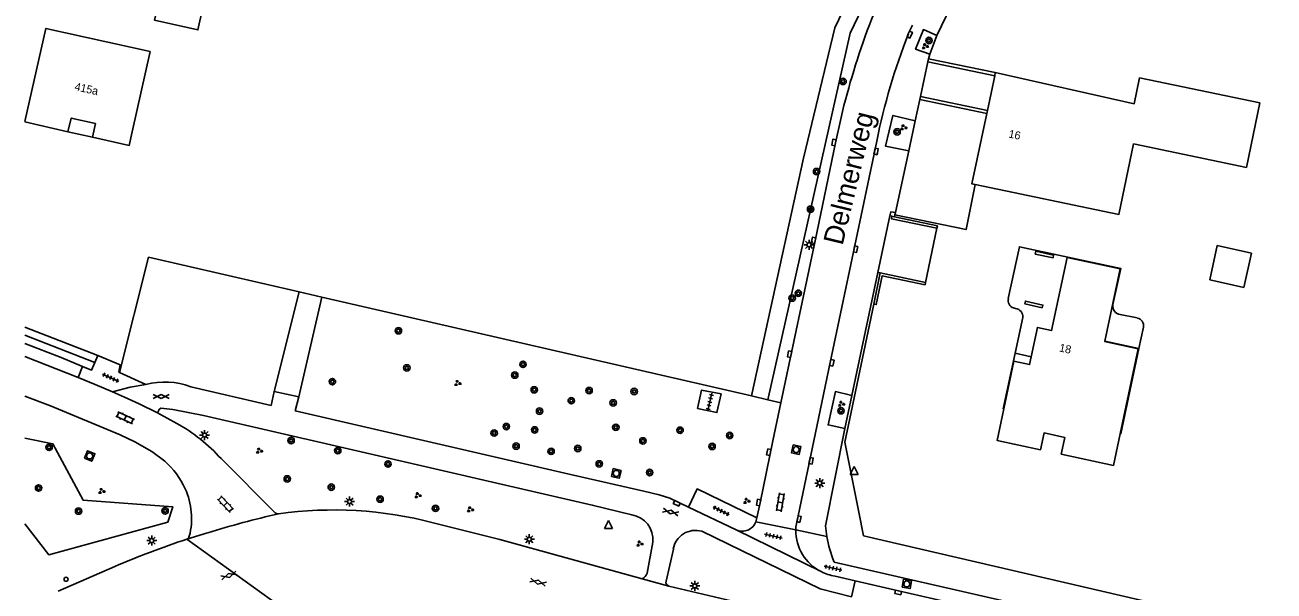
# Model space of a CAD drawing. Extents: x 131000 to 133014, y 396499 to 399001.
# Drawn here: x 131000 to 131156, y 396625.5 to 396696.2 of the extents above; entities that cross this region are included whole.
import ezdxf

# ---------------------------------------------------------------- set-up
doc = ezdxf.new("R2010")
doc.units = 0
for name, color, linetype in [('gg-afsc-hekwerk', 7, 'Continuous'), ('gg-afsc-muur', 7, 'Continuous'), ('gg-anno-huisnummerreeks BGT', 7, 'Continuous'), ('gg-anno-openbare ruimte label', 7, 'Continuous'), ('gg-bbg-gedigitaliseerde bebouwing', 7, 'Continuous'), ('gg-bbg-gedigitaliseerde bijgebouw', 7, 'Continuous'), ('gg-bbg-hoofdgebouw', 7, 'Continuous'), ('gg-bbg-luifel en loopbrug', 7, 'Continuous'), ('gg-bbg-onder overbouw', 7, 'Continuous'), ('gg-bbg-pand overbouw', 7, 'Continuous'), ('gg-bbg-pilaar overkapping', 7, 'Continuous'), ('gg-knt-verharding', 7, 'Continuous'), ('gg-knt-verharding nz', 7, 'Continuous'), ('gt-grn-groengrens', 7, 'Continuous'), ('gt-grn-vlakafsluiter', 7, 'Continuous'), ('gt-grn-weggrens', 7, 'Continuous'), ('gt-symb-boom', 7, 'Continuous'), ('gt-symb-gesloten verharding', 7, 'Continuous'), ('gt-symb-groenvak', 7, 'Continuous'), ('gt-symb-klinker verharding', 7, 'Continuous'), ('gt-symb-kolk', 7, 'Continuous'), ('gt-symb-lichtmast', 7, 'Continuous'), ('gt-symb-rioolschacht', 7, 'Continuous'), ('gt-symb-tegel verharding', 7, 'Continuous'), ('gt-symb-verkeersregelinstallatiepaal', 7, 'Continuous'), ('gt-symb-waterafsluiter', 7, 'Continuous')]:
    doc.layers.add(name, color=color, linetype=linetype)

# ---------------------------------------------------------------- blocks, each defined once
blk = doc.blocks.new('gt0-TEG1')
at = {"layer": 'gt-symb-tegel verharding'}
for p, q in [((-1.12, 0), (1.12, 0)), ((-0.9, -0.25), (-0.9, 0.25)), ((-0.45, -0.25), (-0.45, 0.25)), ((0, -0.25), (0, 0.25)), ((0.45, -0.25), (0.45, 0.25)), ((0.9, -0.25), (0.9, 0.25))]:
    blk.add_line(p, q, dxfattribs=at)
blk = doc.blocks.new('gt0-BOOM')
at = {"layer": 'gt-symb-boom'}
for radius in [0.4, 0.2]:
    blk.add_circle((0, 0), radius, dxfattribs=at)
blk = doc.blocks.new('gt0-GRVAK')
at = {"layer": 'gt-symb-groenvak'}
for p, q in [((-0.11, 0.19), (-0.23, 0.24)), ((-0.18, 0.15), (0.09, 0.15)), ((-0.09, 0.21), (-0.16, 0.32)), ((-0.05, 0.21), (-0.05, 0.39)), ((0, 0.21), (0.06, 0.32)), ((0.02, 0.19), (0.13, 0.24)), ((0.26, -0.05), (0.2, 0.06)), ((0.3, -0.05), (0.3, 0.13)), ((0.35, -0.05), (0.41, 0.06)), ((-0.24, -0.23), (-0.36, -0.18)), ((-0.32, -0.26), (-0.05, -0.26)), ((-0.23, -0.21), (-0.29, -0.09)), ((-0.18, -0.2), (-0.18, -0.02)), ((-0.14, -0.21), (-0.07, -0.09)), ((-0.12, -0.23), (0, -0.18)), ((0.24, -0.07), (0.12, -0.02)), ((0.17, -0.11), (0.44, -0.11)), ((0.37, -0.07), (0.49, -0.02))]:
    blk.add_line(p, q, dxfattribs=at)
blk = doc.blocks.new('gt0-LMAST')
at = {"layer": 'gt-symb-lichtmast'}
for p, q in [((-0.18, 0.17), (-0.45, 0.44)), ((-0.01, 0.25), (-0.01, 0.62)), ((0.17, 0.17), (0.44, 0.44)), ((-0.26, 0), (-0.63, 0)), ((-0.18, -0.18), (-0.45, -0.45)), ((-0.01, -0.25), (-0.01, -0.63)), ((0.44, -0.45), (0.17, -0.18)), ((0.24, 0), (0.62, 0))]:
    blk.add_line(p, q, dxfattribs=at)
blk.add_circle((-0.01, 0), 0.25, dxfattribs=at)
blk = doc.blocks.new('gt0-RS')
at = {"layer": 'gt-symb-rioolschacht'}
blk.add_lwpolyline([(-0.5, -0.5), (0.5, -0.5), (0.5, 0.5), (-0.5, 0.5)], close=True, dxfattribs=at)
blk.add_circle((0, 0), 0.375, dxfattribs=at)
blk = doc.blocks.new('gt0-GESVH1')
at = {"layer": 'gt-symb-gesloten verharding'}
for p, q in [((-0.99, -0.26), (0.01, 0.24)), ((0.01, -0.26), (-0.99, 0.24)), ((0.01, 0.24), (1.01, -0.26)), ((1.01, 0.24), (0.01, -0.26))]:
    blk.add_line(p, q, dxfattribs=at)
blk = doc.blocks.new('gt0-KOLK')
at = {"layer": 'gt-symb-kolk'}
blk.add_lwpolyline([(0, 0), (0.38, 0), (0.38, 0.4), (-0.38, 0.4), (-0.38, 0), (0, 0)], dxfattribs=at)
blk = doc.blocks.new('gt0-KL1')
at = {"layer": 'gt-symb-klinker verharding'}
for p, q in [((-1.15, 0.3), (1.15, 0.3)), ((-1, -0.3), (-1, 0.3)), ((-0.5, 0.3), (-0.5, 0.45)), ((0, -0.3), (0, 0.3)), ((0.5, 0.3), (0.5, 0.45)), ((1, -0.3), (1, 0.3)), ((-1.15, -0.3), (1.15, -0.3)), ((-0.5, -0.45), (-0.5, -0.3)), ((0.5, -0.45), (0.5, -0.3))]:
    blk.add_line(p, q, dxfattribs=at)
blk = doc.blocks.new('gt0-WAFSL')
at = {"layer": 'gt-symb-waterafsluiter'}
for p, q in [((-0.5, -0.33), (0, 0.67)), ((0, 0.67), (0.5, -0.33)), ((0.5, -0.33), (-0.5, -0.33))]:
    blk.add_line(p, q, dxfattribs=at)
blk = doc.blocks.new('gt0-VIPAAL')
at = {"layer": 'gt-symb-verkeersregelinstallatiepaal'}
blk.add_circle((0, 0), 0.25, dxfattribs=at)

msp = doc.modelspace()

# ---------------------------------------------------------------- linework, layer by layer
at = {"layer": 'gg-afsc-hekwerk'}
for p, q in [((131111.78, 396686.92), (131111.21, 396684.28)), ((131111.21, 396684.28), (131110.4, 396680.53)), ((131110.4, 396680.53), (131108.73, 396672.81)), ((131108.73, 396672.81), (131108.67, 396672.53)), ((131113.92, 396670.86), (131112.5, 396664.09)), ((131015.41, 396667.24), (131034.23, 396662.92)), ((131034.23, 396662.92), (131037.1, 396662.26)), ((131037.1, 396662.26), (131090.77, 396649.92))]:
    msp.add_line(p, q, dxfattribs=at)
for points in [[(131090.77, 396649.92), (131097.25, 396679.62), (131101.18, 396695.88), (131106.19, 396706.41), (131108.21, 396714.21), (131110.01, 396723.32)], [(131108.67, 396672.53), (131117.56, 396670.68), (131118.68, 396676.32)], [(131141.52, 396623.88), (131104.76, 396632.44), (131104.17, 396635.4), (131102.41, 396644.12), (131103.04, 396647.07), (131106.04, 396661.37)]]:
    msp.add_lwpolyline(points, dxfattribs=at)
at = {"layer": 'gg-afsc-muur'}
for p, q in [((131112.77, 396691.65), (131112.85, 396692.03)), ((131112.85, 396692.03), (131121.21, 396690.29)), ((131121.13, 396689.91), (131112.77, 396691.65)), ((131111.78, 396686.92), (131111.86, 396687.3)), ((131111.86, 396687.3), (131120.22, 396685.57)), ((131120.14, 396685.18), (131111.78, 396686.92)), ((131108.3, 396672.35), (131108.61, 396672.28)), ((131106.84, 396665.28), (131112.5, 396664.09))]:
    msp.add_line(p, q, dxfattribs=at)
for points in [[(131113.92, 396670.86), (131108.24, 396672.05), (131108.3, 396672.35)], [(131108.61, 396672.28), (131113.98, 396671.16), (131113.92, 396670.86)], [(131106.04, 396661.37), (131106.02, 396661.38), (131106.84, 396665.28)], [(131112.5, 396664.09), (131112.43, 396663.8), (131107.08, 396664.92), (131106.33, 396661.32), (131106.04, 396661.37)]]:
    msp.add_lwpolyline(points, dxfattribs=at)
at = {"layer": 'gg-bbg-gedigitaliseerde bebouwing'}
for points in [[(131013.4, 396682.91), (131015.63, 396692.93), (131002.62, 396695.82), (131000, 396684.17)], [(131138.47, 396681.39), (131152.57, 396678.46), (131154.24, 396686.51), (131139.24, 396689.63)]]:
    msp.add_lwpolyline(points, dxfattribs=at)
at = {"layer": 'gg-bbg-gedigitaliseerde bijgebouw'}
msp.add_lwpolyline([(131023.64, 396704.78), (131018.24, 396705.99), (131016.19, 396696.84), (131021.6, 396695.63), (131023.64, 396704.78)], dxfattribs=at)
at = {"layer": 'gg-bbg-hoofdgebouw'}
for p, q in [((131121.21, 396690.29), (131121.13, 396689.91)), ((131121.13, 396689.91), (131120.22, 396685.57)), ((131120.22, 396685.57), (131120.14, 396685.18)), ((131000, 396684.15), (131005.36, 396682.91)), ((131008.82, 396683.93), (131008.44, 396682.22))]:
    msp.add_line(p, q, dxfattribs=at)
for points in [[(131139.24, 396689.63), (131138.57, 396686.4), (131121.21, 396690.29)], [(131005.36, 396682.91), (131005.77, 396684.61), (131008.82, 396683.93)], [(131120.14, 396685.18), (131118.29, 396676.4), (131118.68, 396676.32)], [(131008.44, 396682.22), (131013.02, 396681.2), (131013.4, 396682.91)], [(131118.68, 396676.32), (131136.64, 396672.58), (131138.47, 396681.39)], [(131125.69, 396654.81), (131126.46, 396658.46), (131128.24, 396658.08), (131130.18, 396667.2), (131136.81, 396665.79), (131134.87, 396656.75)], [(131136.8, 396645.18), (131135.96, 396641.23), (131129.44, 396642.64), (131129.88, 396644.72), (131127.3, 396645.29), (131126.84, 396643.18), (131121.42, 396644.34), (131122.26, 396648.29)]]:
    msp.add_lwpolyline(points, dxfattribs=at)
at = {"layer": 'gg-bbg-luifel en loopbrug'}
for p, q in [((131005.36, 396682.91), (131008.44, 396682.22)), ((131123.47, 396660.9), (131123.75, 396660.82)), ((131124.63, 396659.71), (131123.68, 396655.24)), ((131136.8, 396660.09), (131138.93, 396659.65)), ((131139.7, 396658.5), (131139.14, 396655.83))]:
    msp.add_line(p, q, dxfattribs=at)
for points in [[(131135.9, 396661.31), (131136.88, 396665.83), (131124.21, 396668.54), (131122.83, 396662.07)], [(131147.99, 396664.42), (131148.93, 396668.68), (131153.19, 396667.73), (131152.24, 396663.47), (131147.99, 396664.42)]]:
    msp.add_lwpolyline(points, dxfattribs=at)
for centre, radius, start, end in [((131123.82, 396661.84), 1.01, 167.1647, 249.74), ((131123.65, 396659.84), 0.99, 352.2403, 84.1737), ((131136.94, 396661.13), 1.05, 170.1939, 262.8211), ((131138.73, 396658.67), 0.992, 350.0787, 78.1769)]:
    msp.add_arc(centre, radius, start, end, dxfattribs=at)
at = {"layer": 'gg-bbg-onder overbouw'}
for points in [[(131136.8, 396645.18), (131139.05, 396655.78), (131134.86, 396656.69), (131134.87, 396656.75)], [(131122.26, 396648.29), (131123.52, 396654.24), (131125.48, 396653.82), (131125.69, 396654.81)]]:
    msp.add_lwpolyline(points, dxfattribs=at)
at = {"layer": 'gg-bbg-pand overbouw'}
for p, q in [((131139.14, 396655.83), (131134.87, 396656.75)), ((131123.68, 396655.24), (131125.69, 396654.81))]:
    msp.add_line(p, q, dxfattribs=at)
for points in [[(131139.14, 396655.83), (131136.87, 396645.17), (131136.8, 396645.18)], [(131123.68, 396655.24), (131122.21, 396648.3), (131122.26, 396648.29)]]:
    msp.add_lwpolyline(points, dxfattribs=at)
at = {"layer": 'gg-bbg-pilaar overkapping'}
for points in [[(131128.42, 396667.15), (131126.2, 396667.63), (131126.28, 396667.98), (131128.49, 396667.5), (131128.42, 396667.15)], [(131127.08, 396660.93), (131124.88, 396661.42), (131124.96, 396661.75), (131127.15, 396661.26), (131127.08, 396660.93)]]:
    msp.add_lwpolyline(points, dxfattribs=at)
at = {"layer": 'gg-knt-verharding'}
for p, q in [((131118.03, 396703.45), (131113.9, 396694.92)), ((131110.85, 396696.24), (131110.34, 396695.13)), ((131113.01, 396692.58), (131113.9, 396694.92)), ((131113.01, 396692.58), (131112.85, 396692.03)), ((131112.77, 396691.65), (131111.86, 396687.3)), ((131108.3, 396672.35), (131108.04, 396672.4)), ((131103.3, 396649.98), (131106.55, 396665.34)), ((131106.84, 396665.28), (131106.55, 396665.34)), ((131000, 396654.82), (131006.65, 396652.2)), ((131009.09, 396654.94), (131008.72, 396654.08)), ((131015.09, 396651.34), (131011.82, 396652.84)), ((131034.19, 396649.8), (131031.13, 396650.48)), ((131102.42, 396645.82), (131103.3, 396649.98)), ((131016.55, 396647.8), (131018.98, 396646.45)), ((131024.49, 396642.07), (131031.27, 396635.32)), ((131088.85, 396633.17), (131082.87, 396636.01)), ((131091.42, 396634.66), (131091.3, 396634.2)), ((131096.3, 396633.16), (131091.3, 396634.2)), ((131022.82, 396632.8), (131020.21, 396632)), ((131099.45, 396627.96), (131088.85, 396633.17)), ((131077.7, 396627.76), (131078.43, 396631.66)), ((131080.08, 396626.76), (131080.99, 396630.78)), ((131011.22, 396628.59), (131004.13, 396625.51)), ((131102.36, 396621.01), (131080.41, 396626.16)), ((131103.71, 396626.81), (131101.19, 396627.39))]:
    msp.add_line(p, q, dxfattribs=at)
for points in [[(131113.9, 396694.92), (131112.22, 396695.66), (131111.24, 396693.24), (131113.01, 396692.58)], [(131094.42, 396649.05), (131098.69, 396669.3), (131101.24, 396681.54), (131101.95, 396684.7)], [(131111.21, 396684.28), (131108.41, 396684.94), (131107.5, 396681.1), (131110.4, 396680.53)], [(131096.3, 396633.16), (131096.31, 396633.55), (131096.36, 396633.95), (131098.52, 396644.31), (131100.59, 396654.09), (131106.39, 396681.73)], [(131108.04, 396672.4), (131108.15, 396672.9), (131108.73, 396672.81)], [(131000, 396656.47), (131004.54, 396654.71), (131007.2, 396653.59)], [(131011.82, 396652.84), (131011.73, 396652.88), (131011.87, 396653.78), (131009.09, 396654.94)], [(131007.2, 396653.59), (131008.31, 396653.13), (131008.72, 396654.08)], [(131006.65, 396652.2), (131008.78, 396651.35), (131010.94, 396650.41)], [(131015.09, 396651.34), (131013.16, 396651.02), (131010.94, 396650.41)], [(131000, 396649.88), (131003.2, 396648.65), (131011.91, 396645.04), (131013.71, 396644.17), (131015.86, 396642.97), (131017.45, 396641.76)], [(131016.55, 396647.8), (131014.27, 396648.93), (131012.44, 396649.75), (131010.94, 396650.41)], [(131020.7, 396651.05), (131030.75, 396648.72), (131031.13, 396650.48)], [(131082.87, 396636.01), (131080.55, 396637.15), (131079.21, 396637.55), (131077.32, 396638), (131068.53, 396640.02), (131033.76, 396648.03), (131034.19, 396649.8)], [(131084.01, 396648.35), (131084.52, 396650.64), (131086.96, 396650.15), (131086.43, 396647.82), (131084.01, 396648.35)], [(131103.3, 396649.98), (131101.23, 396650.46), (131100.32, 396646.28), (131102.42, 396645.82)], [(131016.55, 396647.8), (131016.75, 396648.22), (131016.96, 396648.36), (131018.47, 396648.2), (131022.32, 396647.45), (131039.27, 396643.56), (131070.85, 396636.28), (131075.81, 396635.04)], [(131091.42, 396634.66), (131091.83, 396636.55), (131093.41, 396644.28), (131094.42, 396649.05)], [(131102.42, 396645.82), (131100.01, 396633.67), (131100.07, 396633.01), (131100.17, 396632.35)], [(131082.87, 396636.01), (131083.96, 396638.29), (131091.42, 396634.66)], [(131077.09, 396627.06), (131059.31, 396631.98), (131051, 396634.07)], [(131084.53, 396633), (131099.34, 396625.79), (131103.25, 396624.8)], [(131173.79, 396612.51), (131157.55, 396616.24), (131101.08, 396629.15)], [(131224.88, 396599.04), (131217.95, 396600.6), (131172.05, 396611.12), (131163.03, 396613.22), (131109.11, 396625.55), (131103.71, 396626.81)]]:
    msp.add_lwpolyline(points, dxfattribs=at)
for centre, radius, start, end in [((131191.58, 396663.53), 92.1, 151.6795, 166.7096), ((131186, 396665.53), 81.24, 158.6313, 168.5003), ((131017.45, 396642.46), 9.18, 69.2465, 104.9025), ((131008.61, 396627.77), 21.37, 42.0085, 60.9768), ((131010.23, 396633.71), 10.82, 25.2075, 48.1107), ((131011.78, 396634.62), 9.03, 345.658, 24.1698), ((131038.56, 396586.16), 49.5, 75.4527, 98.0011), ((131056.28, 396525.68), 112.23, 102.6629, 107.3441), ((131031.62, 396635.67), 0.501, 224.4091, 275.6247), ((131075.33, 396631.97), 3.11, 354.2811, 81.1449), ((131089.6, 396634.81), 1.8, 245.4356, 340.1961), ((131020.02, 396632.48), 0.512, 291.3314, 349.2939), ((131083.74, 396630.31), 2.8, 73.6131, 170.2988), ((131102.08, 396633.11), 5.79, 179.5306, 242.869), ((131055.57, 396525.18), 112.53, 108.3166, 113.2114), ((131114.42, 396634.69), 14.44, 189.3018, 202.537), ((131076.67, 396628.04), 1.07, 293.4949, 344.3561), ((131102.04, 396632.99), 5.66, 242.7068, 261.3517), ((131080.56, 396626.63), 0.493, 164.8961, 252.298)]:
    msp.add_arc(centre, radius, start, end, dxfattribs=at)
at = {"layer": 'gg-knt-verharding nz'}
for p, q in [((131108.04, 396672.4), (131106.55, 396665.34)), ((131077.09, 396627.06), (131080.41, 396626.16))]:
    msp.add_line(p, q, dxfattribs=at)
at = {"layer": 'gt-grn-groengrens'}
for p, q in [((131011.82, 396652.84), (131015.41, 396667.24)), ((131034.23, 396662.92), (131031.13, 396650.48)), ((131034.19, 396649.8), (131037.1, 396662.26)), ((131000, 396658.49), (131009.09, 396654.94)), ((131000, 396657.48), (131008.72, 396654.08)), ((131090.77, 396649.92), (131092.79, 396649.44)), ((131092.79, 396649.44), (131094.42, 396649.05))]:
    msp.add_line(p, q, dxfattribs=at)
for points in [[(131109.16, 396710.57), (131108.1, 396705.75), (131103.08, 396695.23), (131092.79, 396649.44)], [(131000, 396633.91), (131002.96, 396630.07), (131017.86, 396634.12), (131018.45, 396636.06), (131007.25, 396636.9), (131003.5, 396643.92), (131000, 396644.62)]]:
    msp.add_lwpolyline(points, dxfattribs=at)
at = {"layer": 'gt-grn-vlakafsluiter'}
msp.add_line((131108.67, 396672.53), (131108.61, 396672.28), dxfattribs=at)
at = {"layer": 'gt-grn-weggrens'}
for p, q in [((131006.65, 396652.2), (131007.2, 396653.59)), ((131096.3, 396633.16), (131100.17, 396632.35)), ((131031.67, 396623.75), (131020.21, 396632)), ((131103.25, 396624.8), (131103.71, 396626.81))]:
    msp.add_line(p, q, dxfattribs=at)

# ---------------------------------------------------------------- block references
at = {"layer": 'gt-symb-boom'}
for p in [(131112.92, 396694.31), (131102.19, 396689.19), (131108.94, 396682.9), (131098.88, 396677.93), (131098.13, 396673.23), (131095.83, 396662.13), (131096.6, 396662.73), (131046.65, 396658.05), (131062.21, 396653.85), (131047.7, 396653.41), (131061.18, 396652.51), (131038.4, 396651.69), (131063.61, 396650.68), (131068.24, 396649.31), (131070.47, 396650.58), (131076.1, 396650.46), (131064.28, 396648), (131073.47, 396649.04), (131101.93, 396648.05), (131060.13, 396646.08), (131058.61, 396645.27), (131063.67, 396645.66), (131073.81, 396645.99), (131081.83, 396645.62), (131088.03, 396644.97), (131003.01, 396643.49), (131033.24, 396644.34), (131039.07, 396643.07), (131061.35, 396643.63), (131065.72, 396642.98), (131069.05, 396643.34), (131077.19, 396644.29), (131085.83, 396643.6), (131045.35, 396641.4), (131071.73, 396641.42), (131078.03, 396640.34), (131001.7, 396638.41), (131032.76, 396639.54), (131038.26, 396638.51), (131044.36, 396637), (131006.69, 396635.52), (131017.5, 396635.55), (131051.28, 396635.86)]:
    msp.add_blockref('gt0-BOOM', p, dxfattribs=at)
at = {"layer": 'gt-symb-gesloten verharding'}
msp.add_blockref('gt0-GESVH1', (131016.99, 396649.84), dxfattribs=at)
for p, rotation in [((131080.66, 396635.4), 166.28353067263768), ((131025.47, 396627.49), 17.692300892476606), ((131064.09, 396626.66), -15.370725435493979)]:
    msp.add_blockref('gt0-GESVH1', p, dxfattribs=dict(at, rotation=rotation))
at = {"layer": 'gt-symb-groenvak'}
for p in [(131112.43, 396693.58), (131109.73, 396683.44), (131054.03, 396651.5), (131101.96, 396648.91), (131029.25, 396643.05), (131009.56, 396638.01), (131049.06, 396637.48), (131090.13, 396636.79), (131055.6, 396635.72), (131076.77, 396631.44)]:
    msp.add_blockref('gt0-GRVAK', p, dxfattribs=at)
at = {"layer": 'gt-symb-klinker verharding'}
for p, rotation in [((131012.5, 396647.16), -25.07917899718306), ((131025.04, 396636.38), -46.21542825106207), ((131094.35, 396636.62), -99.96151659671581)]:
    msp.add_blockref('gt0-KL1', p, dxfattribs=dict(at, rotation=rotation))
at = {"layer": 'gt-symb-kolk'}
for p, rotation in [((131110.34, 396695.13), -114.6430952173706), ((131101.24, 396681.54), 78.22937399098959), ((131106.12, 396680.5), -102.11876033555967), ((131098.69, 396669.3), 78.11724113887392), ((131103.56, 396668.28), -101.82670392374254), ((131095.7, 396655.08), 78.04935273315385), ((131100.59, 396654.09), -101.82670392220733), ((131093.11, 396642.84), 78.34159837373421), ((131098, 396641.85), -101.71452521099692), ((131081.5, 396636.68), 153.89617501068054), ((131091.83, 396636.55), 77.7571404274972), ((131096.49, 396634.57), -104.3002774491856), ((131109.11, 396625.55), 167.11702052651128)]:
    msp.add_blockref('gt0-KOLK', p, dxfattribs=dict(at, rotation=rotation))
at = {"layer": 'gt-symb-lichtmast'}
for p in [(131097.95, 396668.79), (131022.44, 396645.02), (131099.28, 396639.02), (131040.55, 396636.71), (131015.84, 396631.84), (131063.01, 396632.01), (131083.68, 396626.17)]:
    msp.add_blockref('gt0-LMAST', p, dxfattribs=at)
at = {"layer": 'gt-symb-rioolschacht'}
for p, rotation in [((131096.33, 396643.2), -101.95064726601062), ((131008.08, 396642.41), -23.07822140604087), ((131073.86, 396640.23), -12.88297947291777), ((131110.15, 396626.42), -10.197205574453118)]:
    msp.add_blockref('gt0-RS', p, dxfattribs=dict(at, rotation=rotation))
at = {"layer": 'gt-symb-tegel verharding'}
for p, rotation in [((131010.69, 396652.18), -23.822899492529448), ((131085.54, 396649.16), 76.99249520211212), ((131086.97, 396635.54), 153.7680600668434), ((131093.49, 396632.4), -12.410774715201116), ((131100.94, 396628.39), -12.298855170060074)]:
    msp.add_blockref('gt0-TEG1', p, dxfattribs=dict(at, rotation=rotation))
at = {"layer": 'gt-symb-verkeersregelinstallatiepaal'}
msp.add_blockref('gt0-VIPAAL', (131005.13, 396627), dxfattribs=at)
at = {"layer": 'gt-symb-waterafsluiter'}
for p in [(131103.57, 396640.43), (131072.89, 396633.68)]:
    msp.add_blockref('gt0-WAFSL', p, dxfattribs=at)

# ---------------------------------------------------------------- texts
at = {"layer": 'gg-anno-huisnummerreeks BGT'}
for s, rotation, p in [('415a', 347.5, (131006.13, 396688.11)), ('16', 348.2, (131122.8, 396682.2)), ('18', 348, (131129.12, 396655.48))]:
    msp.add_text(s, height=1, rotation=rotation, dxfattribs=at).set_placement(p)
at = {"layer": 'gg-anno-openbare ruimte label'}
msp.add_text('Delmerweg', height=2.5, rotation=76.4, dxfattribs=at).set_placement((131102.12, 396668.62))

doc.saveas('drawing.dxf')
